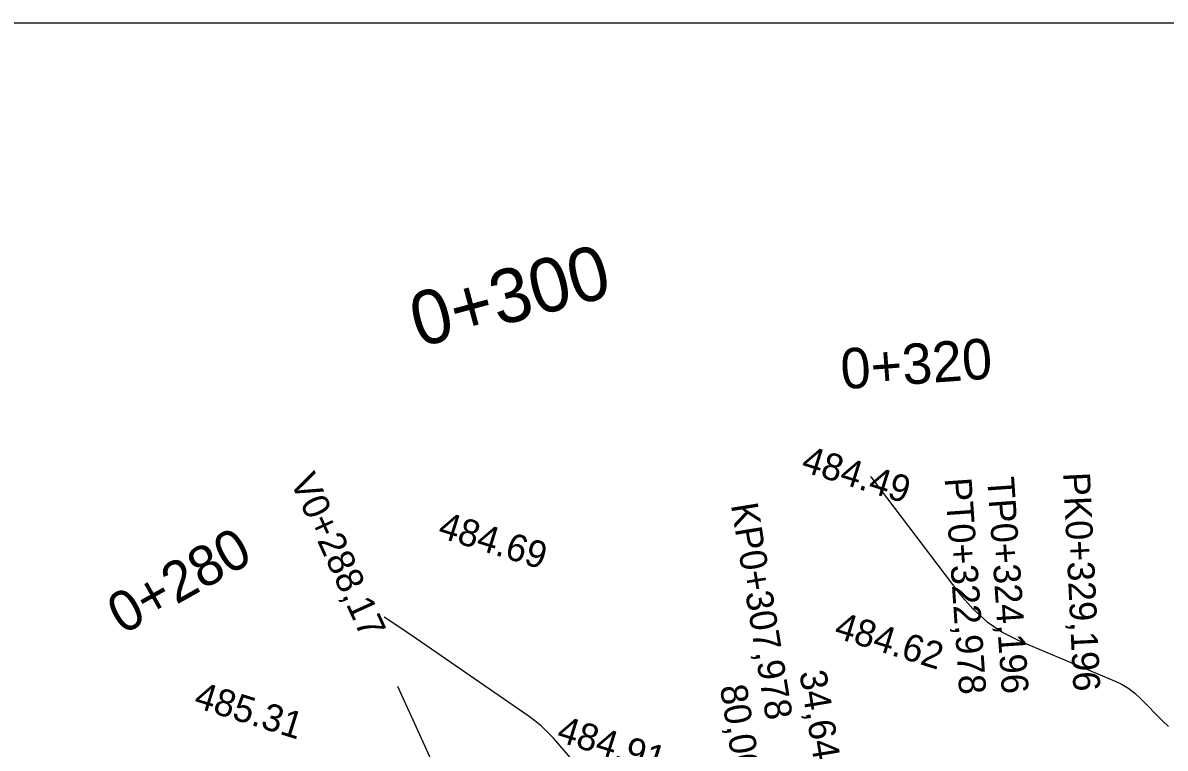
# Model space of a CAD drawing. Extents: x -636600 to -628587, y -1090963 to -1085869.
# Drawn here: x -629608.1 to -629523.3, y -1087399 to -1087345.1 of the extents above; entities that cross this region are included whole.
import ezdxf

# ---------------------------------------------------------------- set-up
doc = ezdxf.new("R2010")
doc.units = 0
for name, color, linetype in [('08_LEGENDA_HV', 7, 'Continuous'), ('Ex_Major Contours', 7, 'Continuous'), ('Ex_Minor Contours', 7, 'Continuous'), ('HEKTOMETRY100', 7, 'Continuous'), ('HEKTOMETRY20', 7, 'Continuous'), ('HL_BODY', 7, 'Continuous'), ('koty_vše', 7, 'Continuous'), ('POLOMERY', 7, 'Continuous'), ('VRCHOLY', 7, 'Continuous')]:
    doc.layers.add(name, color=color, linetype=linetype)

msp = doc.modelspace()

# ---------------------------------------------------------------- linework, layer by layer
at = {"layer": '08_LEGENDA_HV'}
msp.add_line((-629847.269, -1087345.148), (-629217.269, -1087345.148), dxfattribs=at)
at = {"layer": 'Ex_Major Contours'}
msp.add_lwpolyline([(-629566.8, -1087400.434), (-629568.719, -1087398.249), (-629569.148, -1087397.789), (-629569.604, -1087397.359), (-629570.085, -1087396.957), (-629570.592, -1087396.584), (-629578.884, -1087390.875), (-629580.206, -1087389.98), (-629581.295, -1087389.272)], dxfattribs=at)
at = {"layer": 'Ex_Minor Contours'}
msp.add_lwpolyline([(-629545.175, -1087378.825), (-629545.126, -1087378.876), (-629545.066, -1087378.949), (-629538.527, -1087387.558), (-629537.581, -1087388.652), (-629536.519, -1087389.597), (-629535.341, -1087390.393), (-629534.047, -1087391.04), (-629527.016, -1087394.015), (-629526.492, -1087394.267), (-629526, -1087394.567), (-629525.54, -1087394.915), (-629525.113, -1087395.31), (-629523.469, -1087396.987), (-629523.042, -1087397.382)], dxfattribs=at)
at = {"layer": 'VRCHOLY'}
msp.add_lwpolyline([(-629571.977, -1087412.611), (-629580.256, -1087394.406)], dxfattribs=at)

# ---------------------------------------------------------------- texts
at = {"layer": 'HEKTOMETRY100'}
msp.add_text('0+300', height=4, rotation=15.0255, dxfattribs=at).set_placement((-629578.705, -1087369.26))
at = {"layer": 'HEKTOMETRY20'}
for s, rotation, p in [('0+320', 4.15192, (-629547.285, -1087372.349)), ('0+280', 29.34944, (-629600.708, -1087390.599))]:
    msp.add_text(s, height=3, rotation=rotation, dxfattribs=at).set_placement(p)
at = {"layer": 'HL_BODY'}
for s, rotation, p in [('PT0+322,978', 273.9402, (-629539.672, -1087378.965)), ('TP0+324,196', 273.9402, (-629536.514, -1087378.915)), ('PK0+329,196', 272.74654, (-629530.876, -1087378.547)), ('KP0+307,978', 279.31168, (-629555.54, -1087380.926))]:
    msp.add_text(s, height=2, rotation=rotation, dxfattribs=at).set_placement(p)
at = {"layer": 'koty_vše'}
for s, p in [('484.49', (-629550.405, -1087378.396)), ('484.69', (-629577.388, -1087383.293)), ('484.62', (-629547.961, -1087390.737)), ('485.31', (-629595.506, -1087395.914)), ('484.91', (-629568.572, -1087398.441))]:
    msp.add_text(s, height=2, rotation=342.65032, dxfattribs=at).set_placement(p)
at = {"layer": 'POLOMERY'}
for s, p in [('34,64', (-629550.462, -1087393.353)), ('80,00', (-629556.367, -1087394.418))]:
    msp.add_text(s, height=2, rotation=279.31168, dxfattribs=at).set_placement(p)
at = {"layer": 'VRCHOLY'}
msp.add_text('V0+288,17', height=2, rotation=294.45549, dxfattribs=at).set_placement((-629588.292, -1087379.152))

doc.saveas('drawing.dxf')
